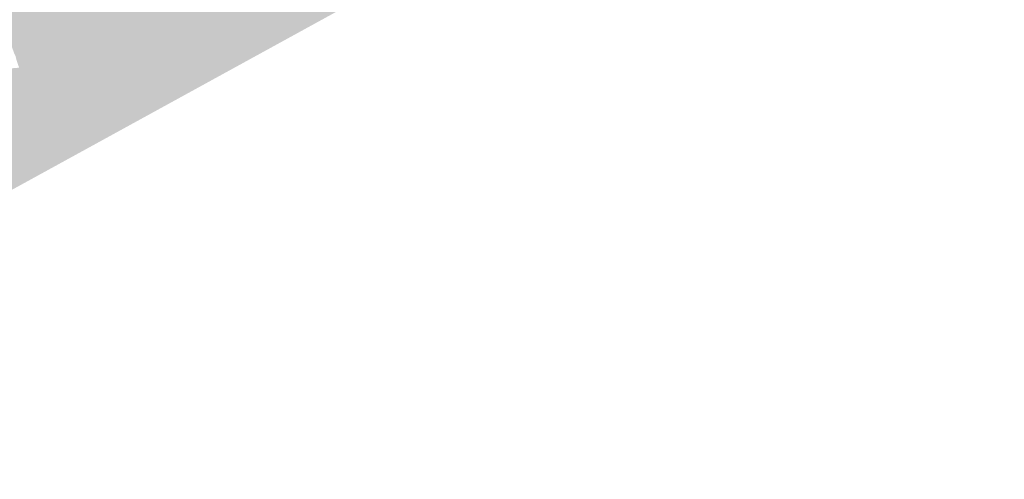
# Model space of a CAD drawing. Header units: metres. Extents: x 164696 to 183842, y 382615 to 387356.
# Tile 511 of 656: x 182665.71 to 182668.34, y 386614.07 to 386615.3. Entities that reach past the tile are written whole.
import ezdxf

# ---------------------------------------------------------------- set-up
doc = ezdxf.new("R2010")
doc.units = ezdxf.units.M
doc.layers.add('C3D-SURFACE_TINSURFACE', color=7, linetype='Continuous')

msp = doc.modelspace()

# ---------------------------------------------------------------- linework, layer by layer
at = {"layer": 'C3D-SURFACE_TINSURFACE', "color": 1, "linetype": 'Continuous', "lineweight": -3, "true_color": 0xe60000}
for points in [[(182669.9064, 386617.1554), (182670.3042, 386617.3764), (182665.8436, 386614.9615)], [(182669.9179, 386617.1757), (182665.8436, 386614.9615), (182670.3042, 386617.3764)], [(182669.9179, 386617.1757), (182667.5422, 386615.9148), (182665.8436, 386614.9615)], [(182669.9064, 386617.1554), (182665.8436, 386614.9615), (182664.2826, 386614.0717)], [(182665.8758, 386615.5911), (182665.7548, 386615.0901), (182666.3583, 386615.93)], [(182665.7548, 386615.0901), (182665.8099, 386615.0126), (182666.3583, 386615.93)], [(182665.8436, 386614.9615), (182666.3583, 386615.93), (182665.8099, 386615.0126)], [(182667.5422, 386615.9148), (182666.3583, 386615.93), (182665.8436, 386614.9615)], [(182665.8533, 386615.564), (182665.7548, 386615.0901), (182665.8758, 386615.5911)], [(182665.6988, 386615.1992), (182665.7275, 386615.1364), (182665.8533, 386615.564)], [(182665.8533, 386615.564), (182665.7275, 386615.1364), (182665.7548, 386615.0901)], [(182665.7016, 386615.1883), (182665.7275, 386615.1364), (182665.6988, 386615.1992)], [(182665.7016, 386615.1883), (182665.7085, 386615.1684), (182665.7275, 386615.1364)], [(182665.7085, 386615.1684), (182664.7557, 386615.0931), (182665.7275, 386615.1364)], [(182665.7275, 386615.1364), (182664.7557, 386615.0931), (182665.7548, 386615.0901)], [(182664.7557, 386615.0931), (182664.2826, 386614.0717), (182665.8436, 386614.9615)], [(182664.7557, 386615.0931), (182665.8436, 386614.9615), (182665.7821, 386615.0439)], [(182664.7557, 386615.0931), (182665.7821, 386615.0439), (182665.7548, 386615.0901)], [(182665.7548, 386615.0901), (182665.7821, 386615.0439), (182665.8099, 386615.0126)], [(182665.7821, 386615.0439), (182665.8436, 386614.9615), (182665.8099, 386615.0126)]]:
    msp.add_solid(points, dxfattribs=at)
at = {"layer": 'C3D-SURFACE_TINSURFACE', "color": 11, "linetype": 'Continuous', "lineweight": -3, "true_color": 0xff8585}
for points in [[(182665.9431, 386615.8694), (182665.9058, 386615.8492), (182665.6809, 386615.2479)], [(182665.9431, 386615.8694), (182665.6809, 386615.2479), (182665.6947, 386615.2082)], [(182665.9431, 386615.8694), (182665.6947, 386615.2082), (182665.6988, 386615.1992)], [(182665.9431, 386615.8694), (182665.6988, 386615.1992), (182665.8533, 386615.564)], [(182665.6608, 386615.3226), (182665.6809, 386615.2479), (182665.9058, 386615.8492)]]:
    msp.add_solid(points, dxfattribs=at)

doc.saveas('drawing.dxf')
